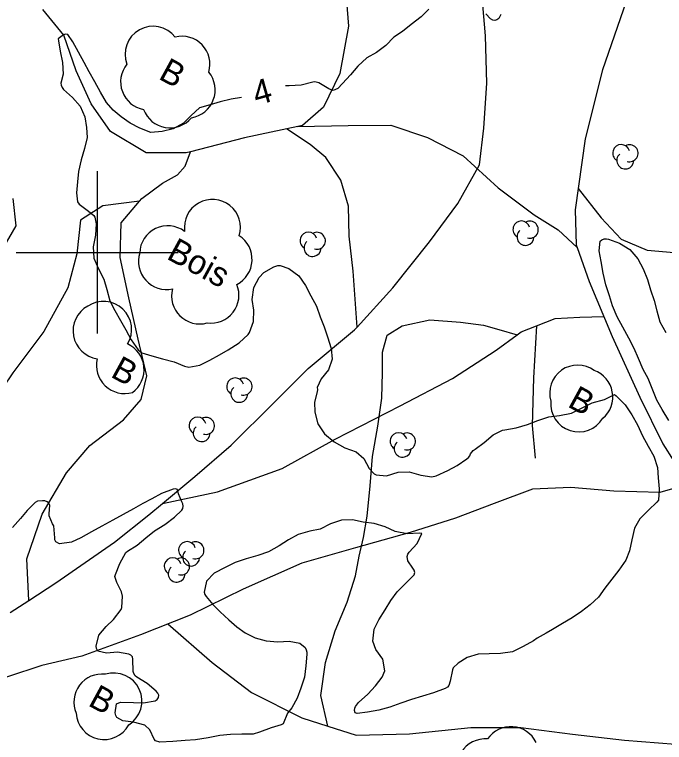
# Model space of a CAD drawing. Extents: x 219136 to 222520, y 5421589 to 5424530.
# Drawn here: x 220989.8 to 221070, y 5422339.6 to 5422429.3 of the extents above; entities that cross this region are included whole.
import ezdxf

# ---------------------------------------------------------------- set-up
doc = ezdxf.new("R2010")
doc.units = 0
for name, color, linetype in [('Level 2', 7, 'Continuous'), ('Level 22', 7, 'Continuous'), ('Level 44', 7, 'Continuous'), ('Level 61', 7, 'Continuous')]:
    doc.layers.add(name, color=color, linetype=linetype)

msp = doc.modelspace()

# ---------------------------------------------------------------- linework, layer by layer
at = {"layer": 'Level 2'}
for points in [[(221040.9, 5422430.01), (221039.98, 5422429.06), (221038.73, 5422428.11), (221037.68, 5422427.25), (221036.61, 5422426.55), (221035.61, 5422425.51)], [(221049.79, 5422429.34), (221049.54, 5422428.83), (221049.32, 5422428.68), (221049.08, 5422428.6), (221048.8, 5422428.63), (221048.54, 5422428.78), (221047.96, 5422429.4)], [(221017.82, 5422419.11), (221016.51, 5422418.88), (221015.15, 5422418.56), (221013.93, 5422418.2), (221012.61, 5422417.81), (221011.58, 5422416.9), (221010.63, 5422415.95), (221009.35, 5422415.23), (221008, 5422414.9), (221006.6, 5422414.79), (221005.27, 5422415.31), (221004.08, 5422415.95), (221002.96, 5422416.72), (221001.98, 5422417.52), (221001.13, 5422418.49), (221000.39, 5422419.75), (220999.69, 5422421.03), (220999.02, 5422422.26), (220998.39, 5422423.4), (220997.69, 5422424.69), (220996.98, 5422425.97), (220996.36, 5422426.88), (220996.1, 5422426.92), (220995.83, 5422426.82), (220995.18, 5422426.34), (220995.22, 5422426.07), (220995.43, 5422424.81), (220995.73, 5422423.43), (220995.81, 5422421.99), (220995.49, 5422420.88), (220995.54, 5422420.61), (220995.69, 5422420.32), (220995.85, 5422420.1), (220996.96, 5422419.09), (220997.9, 5422418.02), (220998.46, 5422416.73), (220998.68, 5422415.42), (220998.77, 5422414.17), (220998.43, 5422412.81), (220998.03, 5422411.43), (220997.69, 5422409.98), (220997.56, 5422408.72), (220997.43, 5422407.34), (220997.56, 5422406.22), (220997.75, 5422405.94), (220998.94, 5422405.07), (220999.57, 5422404.56)], [(221035.61, 5422425.51), (221034.48, 5422424.64), (221033.27, 5422423.98), (221032.15, 5422422.97), (221031.24, 5422421.89), (221030.28, 5422420.83), (221029.67, 5422420.2), (221029.11, 5422419.98), (221028.85, 5422420.03), (221028.58, 5422420.17), (221027.35, 5422420.92), (221026.85, 5422421.03), (221026.59, 5422421), (221025.16, 5422420.63), (221023.67, 5422420.54), (221023.22, 5422420.52)], [(220999.57, 5422404.56), (220999.7, 5422404.33), (220999.88, 5422403.54), (220999.77, 5422402.12), (220999.48, 5422400.71), (220999.57, 5422399.31), (221000.17, 5422397.97), (221000.8, 5422396.69), (221001.17, 5422395.42), (221001.54, 5422394.04), (221002.19, 5422392.84), (221002.88, 5422391.6), (221003.52, 5422390.45), (221004.2, 5422389.22), (221005.03, 5422387.98), (221005.5, 5422387.64), (221006.74, 5422387.24), (221008.04, 5422386.89), (221009.5, 5422386.52), (221010.78, 5422385.98), (221011.3, 5422385.84), (221012.66, 5422386.09), (221013.88, 5422386.72), (221015.07, 5422387.37), (221016.17, 5422388.01), (221017.53, 5422388.87), (221018.64, 5422389.88), (221018.79, 5422390.13), (221019.29, 5422391.48), (221019.34, 5422392.89), (221019.12, 5422394.19), (221019.33, 5422395.66), (221019.97, 5422396.93), (221020.54, 5422397.54), (221021.79, 5422398.22), (221022.29, 5422398.4), (221022.56, 5422398.39), (221023.66, 5422398.02), (221024.86, 5422397.1), (221025.7, 5422395.93), (221026.35, 5422394.67), (221027.05, 5422393.38), (221027.52, 5422392.07), (221028, 5422390.81), (221028.4, 5422389.59), (221028.87, 5422388.17), (221029.01, 5422386.84), (221028.55, 5422385.53), (221027.62, 5422384.42), (221027.12, 5422383.35), (221027.18, 5422383.1), (221027.13, 5422382.81), (221026.8, 5422381.55), (221026.84, 5422380.29), (221027.23, 5422378.88), (221028.06, 5422377.63), (221029.24, 5422376.67), (221030.56, 5422375.91), (221031.96, 5422375.42), (221032.91, 5422374.58), (221033.57, 5422373.38), (221034.18, 5422372.69), (221034.42, 5422372.58), (221035.71, 5422372.46), (221037.14, 5422372.91)], [(221070.55, 5422379.28), (221069.7, 5422380.62), (221069.07, 5422381.8), (221068.56, 5422383.02), (221067.97, 5422384.47), (221067.38, 5422385.58), (221066.79, 5422386.92), (221066.27, 5422388.15), (221065.58, 5422389.45), (221064.85, 5422390.79), (221064.17, 5422392.05), (221063.58, 5422393.41), (221063.21, 5422394.64), (221062.77, 5422396.01), (221062.45, 5422397.45), (221062.2, 5422398.88), (221061.95, 5422400.19), (221062.05, 5422401.38), (221062.27, 5422401.57), (221062.56, 5422401.68), (221062.85, 5422401.67), (221063.09, 5422401.62), (221064.44, 5422401.13), (221065.71, 5422400.37), (221066.72, 5422399.2), (221067.38, 5422397.98), (221067.89, 5422396.68), (221068.27, 5422395.37), (221068.71, 5422394.07), (221069.04, 5422392.8), (221069.44, 5422391.43), (221070.15, 5422390.12)], [(221037.14, 5422372.91), (221038.5, 5422372.95), (221039.93, 5422372.55), (221041.27, 5422372.32), (221041.84, 5422372.44), (221043.25, 5422373.1), (221044.4, 5422373.75), (221045.61, 5422374.57), (221045.81, 5422374.74), (221045.98, 5422374.94), (221046.07, 5422375.18), (221046.4, 5422375.59), (221046.65, 5422375.73), (221047.74, 5422376.58), (221048.86, 5422377.51), (221050.02, 5422378.08), (221050.29, 5422378.12), (221051.68, 5422378.39), (221053.1, 5422378.78), (221054.37, 5422379.27), (221055.74, 5422379.74), (221057.06, 5422379.88), (221058.52, 5422380.18), (221059.86, 5422380.83), (221061.07, 5422381.44), (221062.58, 5422381.89), (221063.83, 5422382.47), (221064.05, 5422382.33), (221065.14, 5422381.23), (221065.95, 5422379.98), (221066.68, 5422378.76), (221067.3, 5422377.38), (221067.99, 5422376.12), (221068.67, 5422374.87), (221069.13, 5422373.48), (221069.21, 5422372.22), (221069.35, 5422370.87), (221069.25, 5422369.47), (221069.07, 5422369.22), (221068.02, 5422368.22), (221066.95, 5422367.17), (221066.31, 5422366), (221065.95, 5422364.55), (221065.67, 5422363.23), (221065.23, 5422362.06), (221064.37, 5422360.83), (221063.52, 5422359.74), (221062.63, 5422358.59), (221061.84, 5422357.49), (221060.82, 5422356.56), (221059.75, 5422355.72), (221058.61, 5422354.96), (221057.4, 5422354.25), (221056.18, 5422353.52), (221055.41, 5422353.06)], [(221009.38, 5422370.8), (221007.92, 5422370.27), (221006.74, 5422369.64), (221005.61, 5422369.03), (221004.46, 5422368.38), (221003.21, 5422367.69), (221001.92, 5422366.99), (221000.58, 5422366.25), (220999.31, 5422365.56), (220997.98, 5422364.83), (220996.84, 5422364.29), (220995.34, 5422364.09), (220994.87, 5422364.31), (220994.78, 5422364.57), (220994.75, 5422364.82), (220994.63, 5422366.28), (220994.48, 5422366.53), (220994.05, 5422367.52), (220994.05, 5422367.77), (220994.17, 5422368.83), (220994.03, 5422369.08), (220993.82, 5422369.26), (220993.52, 5422369.36), (220993.24, 5422369.38), (220992.62, 5422369.32), (220992.34, 5422369.17), (220991.35, 5422368.19), (220990.51, 5422367.18), (220989.55, 5422366.07)], [(221004.87, 5422347.65), (221004.68, 5422347.82), (221004.53, 5422348.07), (221004.43, 5422348.35), (221004.41, 5422349.87), (221004.35, 5422350.14), (221004.14, 5422350.34), (221003.88, 5422350.46), (221002.5, 5422350.71), (221001.15, 5422350.61), (221000.06, 5422350.85), (220999.9, 5422351.16), (220999.86, 5422351.44), (221000.2, 5422352.81), (221001.11, 5422353.88), (221002.01, 5422354.76), (221002.95, 5422355.96), (221003.02, 5422356.23), (221003.11, 5422357.61), (221003.01, 5422358.15), (221002.41, 5422359.31), (221002.16, 5422360.06), (221002.26, 5422360.3), (221002.77, 5422361.66), (221003.52, 5422363), (221003.73, 5422363.16), (221004.93, 5422363.91), (221006, 5422364.82), (221007.08, 5422365.68), (221008.33, 5422366.46), (221009.52, 5422367.36), (221010.45, 5422368.21), (221010.58, 5422368.45), (221010.6, 5422368.74), (221010.56, 5422369.01), (221010.43, 5422369.27), (221010.03, 5422370.25), (221009.92, 5422370.78), (221009.67, 5422370.84), (221009.38, 5422370.8)], [(221053.85, 5422352.1), (221052.57, 5422351.4), (221051.26, 5422350.78), (221049.77, 5422350.57), (221048.35, 5422350.53), (221047.02, 5422350.46), (221045.65, 5422350.05), (221044.54, 5422349.37), (221043.93, 5422348.8), (221043.84, 5422348.53), (221043.57, 5422347.14), (221043.4, 5422346.63), (221043.21, 5422346.42), (221042.93, 5422346.26), (221041.51, 5422345.71), (221040.13, 5422345.31), (221038.77, 5422344.89), (221037.48, 5422344.42), (221036.11, 5422343.94), (221034.73, 5422343.59), (221033.33, 5422343.32), (221032.07, 5422343.14), (221031.83, 5422343.26), (221031.75, 5422343.52), (221031.78, 5422343.8), (221031.87, 5422344.03), (221032.22, 5422344.52), (221033.4, 5422345.55), (221034.35, 5422346.58), (221035.14, 5422347.63), (221035.47, 5422348.41), (221035.23, 5422349.86), (221034.37, 5422351.06), (221034, 5422352.09), (221034.17, 5422353.54), (221034.73, 5422354.7), (221035.54, 5422355.94), (221036.21, 5422357.08), (221037.01, 5422358.14), (221038.07, 5422359.21), (221039.11, 5422360.27), (221039.19, 5422360.55), (221039.11, 5422360.81), (221038.96, 5422361.06), (221038.33, 5422361.96), (221038.25, 5422362.52), (221038.34, 5422362.79), (221038.51, 5422363.04), (221039.47, 5422364.11), (221040.06, 5422365.36), (221039.77, 5422365.39), (221038.24, 5422365.32), (221036.76, 5422365.58), (221035.52, 5422366.17), (221034.17, 5422366.59), (221032.82, 5422366.76), (221031.48, 5422367.02), (221030.13, 5422367.01), (221028.79, 5422366.54), (221027.5, 5422365.89), (221026.23, 5422365.63), (221024.8, 5422365.21), (221023.6, 5422364.57), (221022.47, 5422363.84), (221021.15, 5422363.1)], [(221021.15, 5422363.1), (221019.81, 5422362.65), (221018.38, 5422362.23), (221017.01, 5422361.76), (221015.77, 5422361.17), (221014.43, 5422360.44), (221013.48, 5422359.48), (221013.21, 5422358.1), (221013.29, 5422357.85), (221013.43, 5422357.6), (221014.28, 5422356.61), (221015.17, 5422355.69), (221016.22, 5422354.71), (221017.21, 5422353.84), (221018.27, 5422353.1), (221019.49, 5422352.49), (221020.86, 5422352.1), (221022.29, 5422352.01), (221023.68, 5422352.09), (221024.98, 5422351.85), (221025.66, 5422351.29), (221025.78, 5422351.02), (221025.85, 5422350.73), (221025.86, 5422350.47), (221025.75, 5422349.05), (221025.57, 5422347.64), (221025.12, 5422346.3), (221024.67, 5422345.05), (221024, 5422343.85), (221023.49, 5422343.18), (221022.95, 5422341.9), (221022.69, 5422341.76), (221021.47, 5422341.39), (221020.02, 5422340.85), (221019.24, 5422340.6), (221017.83, 5422340.6), (221016.44, 5422340.55), (221015.13, 5422340.43), (221013.68, 5422340.17), (221012.12, 5422339.91), (221010.87, 5422339.81), (221009.33, 5422339.71), (221007.74, 5422339.62), (221007.18, 5422339.77), (221007.04, 5422339.98), (221006.47, 5422341.15), (221005.87, 5422341.71), (221004.48, 5422342.07), (221003.14, 5422342.26), (221002.4, 5422342.66), (221002.29, 5422342.92), (221002.23, 5422343.23), (221002.38, 5422344.37), (221002.65, 5422344.49), (221002.9, 5422344.54), (221004.46, 5422344.5), (221005.72, 5422344.48), (221007.15, 5422344.71), (221007.39, 5422344.9), (221007.55, 5422345.15), (221007.58, 5422345.4), (221007.47, 5422345.67), (221007.26, 5422345.92), (221006.16, 5422346.84), (221004.87, 5422347.65)], [(221055.41, 5422353.06), (221054.29, 5422352.45), (221053.85, 5422352.1), (221053.85, 5422352.1)]]:
    msp.add_lwpolyline(points, dxfattribs=at)
at = {"layer": 'Level 22'}
for points in [[(221070.51, 5422447.72), (221068.22, 5422440.61), (221065.62, 5422432.03), (221062.33, 5422422.53), (221060.21, 5422414), (221058.96, 5422405.24), (221059.1, 5422400.93), (221059.22, 5422400.59), (221060.7, 5422396.4), (221063.56, 5422389.64), (221066.97, 5422382.15), (221069.78, 5422376.42), (221072.49, 5422372.15)], [(221030.54, 5422433.62), (221030.99, 5422427.91), (221029.92, 5422422.06), (221027.94, 5422417.93), (221025.31, 5422415.65), (221024.75, 5422415.53), (221018.18, 5422414.15), (221011.5, 5422412.41), (221010.98, 5422412.27), (221006.02, 5422412.26), (221001.65, 5422414.9), (220999.23, 5422418.32), (220997.4, 5422422.41), (220995.88, 5422426.79), (220993.28, 5422429.95)], [(220989.26, 5422355.62), (220991.56, 5422357.11), (220994.91, 5422359.28), (221002.15, 5422364.3), (221006.36, 5422367.65), (221008.04, 5422369.05), (221012.04, 5422372.38), (221016.51, 5422376.23), (221021.77, 5422381.41), (221026.01, 5422385.7), (221031.75, 5422390.46), (221032.06, 5422390.8), (221036.49, 5422395.63), (221040.99, 5422401.32), (221044.5, 5422406.04), (221047.16, 5422410.82), (221047.69, 5422415.31), (221048.06, 5422420.87), (221047.93, 5422426.72), (221047.39, 5422432.97)], [(221024.75, 5422415.53), (221030.98, 5422415.63), (221036.21, 5422415.69), (221040.76, 5422414.17), (221045.16, 5422411.91), (221049.48, 5422407.96), (221053.93, 5422404.64), (221056.89, 5422402.79), (221059.22, 5422400.59), (221059.22, 5422400.59)], [(221032.06, 5422390.8), (221031.58, 5422397.69), (221031.08, 5422402.02), (221031.02, 5422405.7), (221030.05, 5422408.9), (221028.2, 5422411.7), (221026.28, 5422413.29), (221023.37, 5422415.24)], [(220991.56, 5422357.11), (220991.32, 5422362.22), (220993.22, 5422367.74), (220996.2, 5422372.84), (220999.1, 5422376.2), (221003.24, 5422379.37), (221005.41, 5422381.85), (221006.11, 5422384.77), (221005.06, 5422389.29), (221003.88, 5422394.42), (221002.83, 5422399.39), (221002.94, 5422403.66), (221005.23, 5422406.33), (221005.49, 5422406.63), (221008.07, 5422408.55), (221009.89, 5422409.56), (221010.84, 5422410.63), (221011.5, 5422412.41)], [(221059.34, 5422407.88), (221062.2, 5422404.27), (221064.65, 5422401.64), (221067.88, 5422400.29), (221073.07, 5422399.81), (221077.8, 5422400.45), (221082.9, 5422402.75), (221086.74, 5422404.43), (221089.93, 5422405.64), (221093.01, 5422406.19), (221096.63, 5422405.95), (221099.66, 5422405.09), (221102.68, 5422404.73), (221106.24, 5422404.95)], [(220989.57, 5422406.64), (220989.97, 5422403.26), (220988.31, 5422400.43)], [(221005.23, 5422406.33), (221000.68, 5422405.76), (220997.94, 5422403.97), (220997.48, 5422399.81), (220996.38, 5422395.62), (220993.39, 5422390.27), (220989.59, 5422385.14), (220985.72, 5422379.47), (220983.22, 5422375.64), (220981.89, 5422372.44), (220979.86, 5422369.61)], [(221008.04, 5422369.05), (221014.82, 5422370.47), (221022.81, 5422373.38), (221029.34, 5422376.97), (221037.4, 5422381.08), (221043.83, 5422384.47), (221049.21, 5422387.95), (221051.81, 5422389.86), (221052.3, 5422390.22), (221054.21, 5422390.96), (221056.52, 5422391.86), (221059.56, 5422392.01), (221062.51, 5422392.11)], [(221028.45, 5422341.61), (221028.45, 5422341.61), (221027.59, 5422345.38), (221028.16, 5422349.45), (221029.36, 5422353.33), (221030.83, 5422356.88), (221031.85, 5422360.14), (221032.31, 5422362.57), (221032.87, 5422364.87), (221033.3, 5422367.5), (221033.68, 5422371.21), (221033.98, 5422374.85), (221034.62, 5422378.59), (221035.12, 5422382.03), (221035.21, 5422385.2), (221035.2, 5422387.72), (221035.78, 5422389.82), (221037.64, 5422390.94), (221041.06, 5422391.68), (221044.82, 5422391.39), (221047.66, 5422391.02), (221049.55, 5422390.52), (221051.81, 5422389.86)], [(221054.21, 5422390.96), (221054.21, 5422390.96), (221053.83, 5422384.55), (221053.66, 5422378.68), (221054.02, 5422374.63)], [(221073.12, 5422371.47), (221069.42, 5422370.4), (221063.75, 5422370.55), (221058.44, 5422371.04), (221053.7, 5422370.81), (221049, 5422369.03), (221044.19, 5422367.25), (221038.6, 5422365.49), (221031.87, 5422363.6), (221025.24, 5422361.71), (221018.02, 5422358.47), (221011.48, 5422355.29), (221005.34, 5422352.85), (220998.1, 5422350.23), (220993.17, 5422349.06)], [(221008.73, 5422354.2), (221014.17, 5422349.45), (221019.03, 5422345.74), (221025.26, 5422342.61), (221028.45, 5422341.61), (221031.97, 5422340.5), (221038.52, 5422340.65), (221046.1, 5422341.45), (221052.27, 5422341.43), (221058.64, 5422340.63), (221065.07, 5422339.87), (221071.36, 5422339.39), (221075.95, 5422339.28), (221080.13, 5422341.07), (221085.38, 5422342.95), (221087.81, 5422343.73), (221090.23, 5422344.96)], [(220993.17, 5422349.06), (220988.93, 5422347.68), (220984.41, 5422346.74), (220980.06, 5422344.79), (220977.59, 5422342.99), (220975.18, 5422341.43)]]:
    msp.add_lwpolyline(points, dxfattribs=at)
at = {"layer": 'Level 44'}
for centre, radius, start, end in [((221006.892, 5422424.414), 3.464, 38.02724, 200.46413), ((221010.448, 5422423.184), 3.464, 343.81219, 103.81219), ((221006.346, 5422421.032), 3.464, 141.19453, 259.58701), ((221011.087, 5422420.034), 3.464, 279.09886, 39.09886), ((221008.969, 5422418.826), 3.464, 200.29162, 320.29162), ((221064.657, 5422412.255), 1.046, 15.47468, 238.15904), ((221065.697, 5422412.225), 1.046, 252.65319, 118.34178), ((221065.157, 5422411.336), 1.046, 130.80699, 358.26408), ((221014.214, 5422403.074), 3.464, 342.91866, 188.02808), ((221052.347, 5422402.835), 1.046, 15.47468, 238.15904), ((221053.387, 5422402.805), 1.046, 252.65319, 118.34178), ((221008.698, 5422399.824), 3.464, 52.97452, 177.96828), ((221015.644, 5422399.148), 3.464, 297.10017, 57.10017), ((221026.067, 5422401.465), 1.046, 15.47468, 238.15904), ((221027.107, 5422401.435), 1.046, 252.65319, 118.34178), ((221052.847, 5422401.916), 1.046, 130.80699, 358.26408), ((221026.567, 5422400.546), 1.046, 130.80699, 358.26408), ((221008.539, 5422398.901), 3.464, 162.42399, 282.42399), ((221014.019, 5422394.744), 3.464, 262.3987, 22.3987), ((221012.637, 5422394.649), 3.464, 165.46813, 285.46813), ((221000.779, 5422390.507), 3.464, 328.82661, 124.22008), ((221000.477, 5422390.323), 3.464, 118.37296, 262.1718), ((221002.318, 5422385.556), 3.464, 305.71652, 65.71652), ((221003.37, 5422386.069), 3.464, 166.26553, 286.26553), ((221059.296, 5422382.648), 3.464, 54.16333, 196.53636), ((221060.153, 5422382.196), 3.464, 310.2377, 70.2377), ((221017.027, 5422383.485), 1.046, 15.47468, 238.15904), ((221018.067, 5422383.455), 1.046, 252.65319, 118.34178), ((221017.527, 5422382.566), 1.046, 130.80699, 358.26408), ((221059.425, 5422381.341), 3.464, 174.68635, 328.89863), ((221012.387, 5422378.645), 1.046, 15.47468, 238.15904), ((221013.427, 5422378.615), 1.046, 252.65319, 118.34178), ((221012.887, 5422377.726), 1.046, 130.80699, 358.26408), ((221037.187, 5422376.725), 1.046, 15.47468, 238.15904), ((221038.227, 5422376.695), 1.046, 252.65319, 118.34178), ((221037.687, 5422375.806), 1.046, 130.80699, 358.26408), ((221011.087, 5422363.305), 1.046, 15.47468, 238.15904), ((221012.127, 5422363.275), 1.046, 252.65319, 118.34178), ((221011.587, 5422362.386), 1.046, 130.80699, 358.26408), ((221009.307, 5422361.315), 1.046, 15.47468, 238.15904), ((221010.347, 5422361.285), 1.046, 252.65319, 118.34178), ((221009.807, 5422360.396), 1.046, 130.80699, 358.26408), ((221002.047, 5422344.691), 3.464, 302.03377, 107.60042), ((221000.577, 5422344.555), 3.464, 82.98909, 202.98909), ((221000.845, 5422343.417), 3.464, 183.55423, 331.32515), ((221051.044, 5422338.077), 3.464, 25.90558, 145.90558), ((221047.878, 5422336.568), 3.464, 85.0703, 276.32695)]:
    msp.add_arc(centre, radius, start, end, dxfattribs=at)
at = {"layer": 'Level 61'}
for points in [[(221000, 5422410), (221000, 5422400), (221000, 5422390)], [(220990, 5422400), (221000, 5422400), (221010, 5422400)]]:
    msp.add_lwpolyline(points, dxfattribs=at)

# ---------------------------------------------------------------- texts
at = {"layer": 'Level 2'}
msp.add_text('4', height=3, rotation=15.76113, dxfattribs=at).set_placement((221019.66, 5422418.09))
at = {"layer": 'Level 44'}
for s, p in [('B', (221007.43, 5422421.47)), ('Bois', (221008.42, 5422399.29)), ('B', (221001.52, 5422384.73)), ('B', (221057.91, 5422381.06)), ('B', (220998.74, 5422344.21))]:
    msp.add_text(s, height=3, rotation=331.35475, dxfattribs=at).set_placement(p)

doc.saveas('drawing.dxf')
